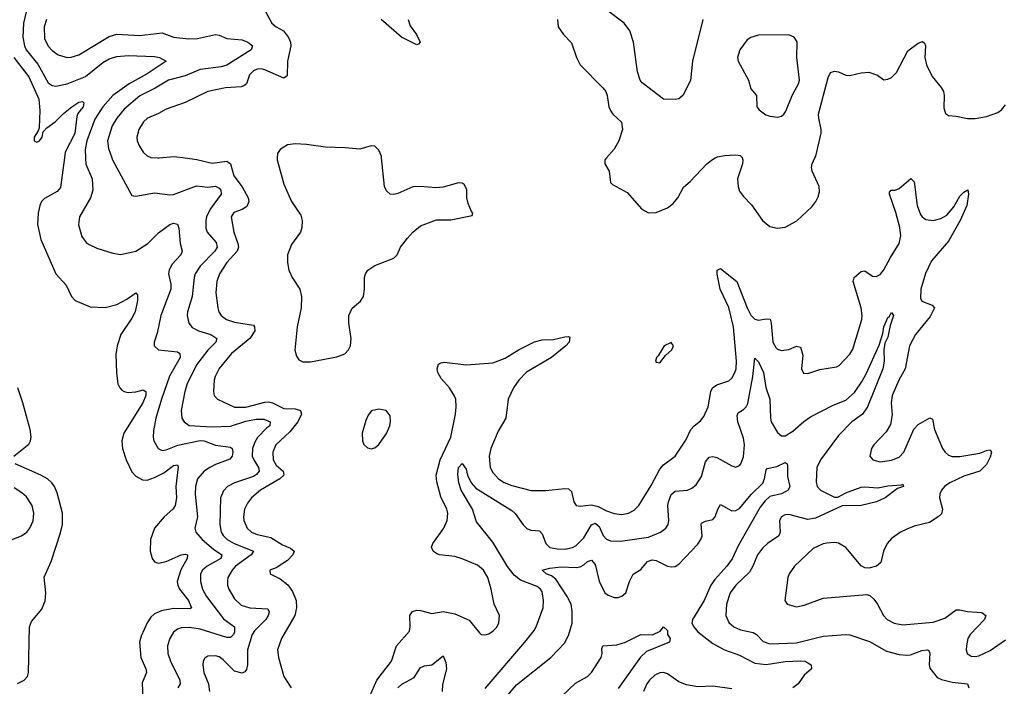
# Model space of a CAD drawing. Header units: inches. Extents: x 1649636 to 1815363, y 506543 to 641975.
# Tile 422 of 656: x 1733619 to 1738804, y 607218 to 610728. Entities that reach past the tile are written whole.
import ezdxf

# ---------------------------------------------------------------- set-up
doc = ezdxf.new("R2010")
doc.units = ezdxf.units.IN
doc.header["$MEASUREMENT"] = 0
doc.layers.add('B7630', color=7, linetype='Continuous')
doc.layers.add('B7631', color=7, linetype='Continuous')

msp = doc.modelspace()

# ---------------------------------------------------------------- linework, layer by layer
at = {"layer": 'B7630', "color": 5}
for points, elevation in [([(1733854.8, 610000), (1733835, 609845), (1733816.7, 609823.3), (1733750, 609786), (1733734.9, 609770), (1733725.6, 609750), (1733717.1, 609710), (1733713.8, 609650), (1733730.2, 609570), (1733810, 609390.4), (1733863.6, 609330), (1733891.3, 609271.3), (1733910.6, 609250), (1733990, 609216), (1734070, 609212.3), (1734131.2, 609228.8), (1734183.3, 609256.7), (1734230, 609290.4), (1734239.9, 609279.9), (1734240.3, 609250), (1734226.7, 609190), (1734210, 609156.8), (1734152.4, 609070), (1734132.3, 609010), (1734125.1, 608965.1), (1734128.3, 608868.3), (1734136.9, 608810), (1734145.8, 608790), (1734157.8, 608777.8), (1734169.5, 608769.5), (1734190, 608765), (1734231.1, 608768.9), (1734270, 608779), (1734283.1, 608770), (1734284, 608750), (1734268.3, 608710), (1734167.2, 608550), (1734156.8, 608510), (1734161, 608470), (1734179.8, 608410), (1734210, 608347), (1734230, 608324), (1734265.7, 608305.7), (1734290, 608303.5), (1734330, 608316.8), (1734379, 608341), (1734430, 608380.2), (1734450, 608384), (1734453.2, 608373.2), (1734442.1, 608270), (1734444.5, 608210), (1734438.5, 608170), (1734425.9, 608150), (1734379.8, 608110), (1734329.5, 608050), (1734307.5, 607990), (1734306, 607930), (1734316, 607890), (1734330, 607872.3), (1734350, 607865.7), (1734390, 607875.3), (1734470, 607909.3), (1734490, 607913.2), (1734503, 607910), (1734502, 607890), (1734468.2, 607831.8), (1734449.2, 607769.2), (1734451.2, 607750), (1734460.4, 607730), (1734507.5, 607670), (1734523.8, 607630), (1734515.1, 607624.9), (1734430, 607627.9), (1734365.8, 607614.2), (1734330, 607599.5), (1734310, 607582.2), (1734290, 607551.1), (1734258.5, 607481.5), (1734250.2, 607450), (1734256.6, 607370), (1734282.8, 607310), (1734286.3, 607290), (1734263.4, 607236.6), (1734267.1, 607150)], 520), ([(1733966.6, 610000), (1733968.3, 609968.3), (1734000.2, 609890), (1734003.9, 609830), (1733993, 609790), (1733934.3, 609690), (1733928.5, 609648.5), (1733946.7, 609586.7), (1733970, 609555.8), (1733984.3, 609544.3), (1734025.3, 609525.3), (1734110, 609498.3), (1734150, 609492.4), (1734230, 609509.2), (1734293.3, 609550), (1734350, 609605.5), (1734409.9, 609650.1), (1734430, 609656.5), (1734451, 609651), (1734457.1, 609630), (1734464.1, 609550), (1734475.5, 609510), (1734467.2, 609490), (1734420.5, 609439.5), (1734406, 609410), (1734403.6, 609390), (1734415.7, 609335.7), (1734414.7, 609310), (1734363.2, 609170), (1734343.4, 609076.6), (1734327.4, 609030), (1734327, 609010), (1734351, 608990), (1734450, 608978.9), (1734462.8, 608970), (1734464.6, 608950), (1734408.4, 608851.6), (1734366.8, 608730), (1734337, 608630), (1734323.8, 608563.8), (1734321.6, 608530), (1734326.4, 608510), (1734347.6, 608470), (1734370, 608459.7), (1734390, 608462.7), (1734452.2, 608487.8), (1734570, 608512.6), (1734590, 608509.7), (1734650, 608487.9), (1734730, 608477.3), (1734738.3, 608470), (1734741.2, 608450), (1734737.6, 608430), (1734725.9, 608414.1), (1734650, 608385.9), (1734621.2, 608370), (1734590, 608349.8), (1734555.9, 608310), (1734544.7, 608270), (1734542.7, 608230), (1734554.8, 608110), (1734541.2, 608050), (1734546.3, 608030), (1734580.6, 607990), (1734639.6, 607939.6), (1734683.6, 607910), (1734679, 607890), (1734605.8, 607850), (1734582.7, 607830), (1734571.6, 607810), (1734570.9, 607770), (1734582.4, 607730), (1734603.5, 607690), (1734693.3, 607573.3), (1734750.6, 607530.6), (1734750, 607502.9), (1734744.7, 607490), (1734730, 607474.6), (1734710, 607475.2), (1734570, 607518.4), (1734512.6, 607527.4), (1734470, 607525.8), (1734450, 607519.3), (1734430, 607502), (1734410.2, 607470), (1734398, 607430), (1734399.7, 607390), (1734412.6, 607350), (1734462.5, 607250), (1734463.5, 607230), (1734452.4, 607210)], 540), ([(1734105.1, 610000), (1734108.7, 609990), (1734210, 609803), (1734230, 609798.7), (1734330, 609817.2), (1734410, 609806.2), (1734430, 609808.3), (1734550, 609853), (1734610, 609846.6), (1734650, 609851.5), (1734670, 609841.8), (1734678.6, 609830), (1734680.2, 609810), (1734623, 609730), (1734603.5, 609690), (1734599, 609670), (1734599.7, 609630), (1734605.6, 609610), (1734654.5, 609554.5), (1734659.5, 609530), (1734647.6, 609510), (1734570.1, 609430), (1734543.7, 609390), (1734537.9, 609370), (1734527.5, 609270), (1734502.5, 609190), (1734500.6, 609170), (1734509.2, 609130), (1734527.9, 609107.9), (1734560.3, 609090), (1734625.5, 609070), (1734656.5, 609050), (1734652.8, 609030), (1734610, 608988.7), (1734549.7, 608910.3), (1734502, 608810), (1734489.5, 608770), (1734469.4, 608670), (1734473.7, 608630), (1734484.5, 608610), (1734511.5, 608591.5), (1734630, 608583.8), (1734730, 608588.3), (1734810, 608614), (1734865, 608625), (1734904.4, 608624.4), (1734938, 608610), (1734937, 608590), (1734920.9, 608579.1), (1734871.4, 608528.6), (1734856.9, 608503.1), (1734845.6, 608470), (1734844.2, 608430), (1734851.5, 608410), (1734877.3, 608370), (1734880.1, 608350), (1734866.6, 608333.4), (1734850, 608323.2), (1734750.6, 608289.4), (1734712.9, 608270), (1734692.7, 608247.3), (1734677.5, 608210), (1734672.6, 608070), (1734680.4, 608030), (1734690, 608012.4), (1734711.9, 607990), (1734748.4, 607970), (1734850.3, 607930), (1734838.7, 607910), (1734755, 607850), (1734737.6, 607830), (1734716.1, 607790), (1734713, 607773), (1734714.3, 607750), (1734721.4, 607730), (1734750, 607677.7), (1734785.2, 607645.2), (1734830.8, 607630), (1734925.4, 607625.4), (1734933.4, 607610), (1734927.8, 607590), (1734915.5, 607570), (1734855.7, 607510), (1734842.7, 607490), (1734818, 607410), (1734818.8, 607330), (1734813.9, 607306.1), (1734805.5, 607294.5), (1734790, 607287.4), (1734750, 607297.8), (1734690, 607357.8), (1734670, 607372.4), (1734650, 607378.9), (1734610, 607376.4), (1734594.7, 607365.3), (1734584.9, 607350), (1734583.2, 607330), (1734589.1, 607290.9), (1734613.2, 607230), (1734618, 607190)], 560), ([(1734346.4, 610000), (1734350, 609999.7), (1734353.2, 610000)], 580), ([(1734490.6, 610000), (1734551.9, 609991.9), (1734633.5, 609973.5), (1734710, 609983), (1734729.5, 609969.5), (1734746.8, 609906.8), (1734790, 609847.8), (1734822.5, 609790), (1734826.5, 609770), (1734816.2, 609743.8), (1734791.2, 609728.8), (1734747.5, 609712.5), (1734733.2, 609690), (1734746.6, 609610), (1734768, 609550), (1734770.6, 609530), (1734763.7, 609510), (1734709.5, 609450), (1734670.9, 609390), (1734657.6, 609350), (1734651.5, 609290), (1734661.8, 609210), (1734667.5, 609190), (1734680.8, 609170), (1734708.7, 609150), (1734750, 609135.9), (1734850, 609119), (1734856.5, 609110), (1734856.6, 609090), (1734830.9, 609050), (1734735.2, 608970), (1734669.2, 608890.8), (1734647.9, 608850), (1734642.5, 608830), (1734639.2, 608770), (1734644, 608750), (1734661.3, 608730), (1734750, 608687.6), (1734810, 608687.2), (1734910, 608714.5), (1734930, 608715.8), (1734950, 608710.6), (1735010, 608681.3), (1735070, 608679.4), (1735097.8, 608670), (1735103.9, 608650), (1735084, 608610), (1735042.4, 608557.6), (1734968, 608490), (1734951.5, 608450), (1734953.4, 608410), (1734970, 608382.7), (1735005.8, 608350), (1735010.2, 608330), (1734989.2, 608310), (1734887.8, 608250), (1734840.2, 608210), (1734818.1, 608181.9), (1734802.9, 608150), (1734797.9, 608110), (1734800.1, 608090), (1734817.2, 608050), (1734839.7, 608030), (1734870, 608017.6), (1734941.3, 608001.3), (1735002.3, 607962.3), (1735044.9, 607944.9), (1735064.7, 607930), (1735057.7, 607910), (1735030, 607880.3), (1734970, 607841.6), (1734936, 607830), (1734938, 607810), (1734990, 607784.2), (1735031.5, 607751.5), (1735056.4, 607716.4), (1735075.6, 607670), (1735077.1, 607630), (1735068.5, 607590), (1734998.6, 607470), (1734976.9, 607410), (1734981.5, 607370), (1735010.3, 607270), (1735048.9, 607210)], 580), ([(1734975.4, 610000), (1734974.9, 609990), (1735010, 609861.6), (1735050.2, 609770), (1735099.2, 609699.2), (1735107.3, 609670), (1735105.3, 609634.7), (1735097.8, 609610), (1735050, 609543.6), (1735030.2, 609489.8), (1735029.2, 609450), (1735035.9, 609410), (1735054.2, 609370), (1735094.5, 609310), (1735103, 609270), (1735101.2, 609210), (1735080.8, 609110), (1735067.4, 608987.4), (1735076.3, 608956.3), (1735090, 608937.4), (1735110, 608926.9), (1735150, 608927.3), (1735290, 608952.2), (1735330.7, 608969.3), (1735351.5, 608990), (1735361.1, 609010), (1735365.1, 609050), (1735352.9, 609130), (1735353.3, 609170), (1735370.7, 609209.3), (1735414, 609246), (1735428.9, 609271.1), (1735435.8, 609310), (1735435.5, 609370), (1735439.8, 609390), (1735452.8, 609410), (1735490, 609433.8), (1735590, 609472.2), (1735606.3, 609490), (1735625.1, 609530), (1735662, 609578), (1735689.8, 609610.2), (1735730, 609642), (1735814.4, 609674.4), (1735890, 609674.8), (1736002, 609698), (1736006, 609710), (1735998, 609718), (1735980.2, 609760.2), (1735973.2, 609790), (1735973.6, 609833.6), (1735960.4, 609860.4), (1735950, 609868), (1735930, 609868.7), (1735850, 609846.6), (1735810, 609842.9), (1735729.5, 609849.5), (1735690, 609847.6), (1735610, 609813), (1735590, 609807.8), (1735570, 609809.6), (1735550, 609827), (1735541, 609850), (1735525.2, 610000)], 620), ([(1736709.3, 610000), (1736700.5, 609990), (1736700.5, 609970), (1736723, 609930), (1736730.6, 609870.6), (1736740.4, 609860.4), (1736818.8, 609818.8), (1736894.8, 609730), (1736930, 609710.6), (1736970, 609713), (1737030, 609738), (1737059.6, 609760.4), (1737085.6, 609790), (1737114, 609846), (1737150, 609876.5), (1737238.4, 609970), (1737267.1, 609992.9), (1737282, 610000)], 620), ([(1737423.6, 610000), (1737426.7, 609990), (1737424.5, 609970), (1737399.2, 609890), (1737401.8, 609850), (1737410, 609825.5), (1737430, 609797.6), (1737473.4, 609753.4), (1737530.4, 609670), (1737570, 609639.5), (1737610, 609630.3), (1737650, 609636.5), (1737710.6, 609669.4), (1737790, 609743.1), (1737812.2, 609770), (1737824.2, 609795.8), (1737830, 609822), (1737829.8, 609850), (1737792.5, 609930), (1737788.7, 609950), (1737791.9, 609970), (1737806.6, 610000)], 620), ([(1735450, 607138), (1735500.7, 607250), (1735576.4, 607350), (1735603.5, 607430), (1735671.3, 607508.7), (1735675.8, 607530), (1735674.5, 607590), (1735688.3, 607611.7), (1735710, 607617.8), (1735730, 607617.5), (1735790, 607601.5), (1735850, 607611.8), (1735910, 607599), (1735985.7, 607565.7), (1736039.9, 607499.9), (1736050, 607490.8), (1736067.9, 607487.9), (1736090, 607493.4), (1736112.3, 607510), (1736130, 607527.7), (1736141.6, 607550), (1736145.6, 607590), (1736116.9, 607650), (1736102.2, 607730), (1736084.1, 607790), (1736061.5, 607830), (1736030, 607855.6), (1735949.8, 607889.8), (1735910, 607900.4), (1735830, 607909.8), (1735815.7, 607915.7), (1735796.4, 607930), (1735787.6, 607950), (1735795.3, 607970), (1735853.3, 608050), (1735870, 608091), (1735873.3, 608130), (1735868.9, 608150), (1735836.2, 608216.2), (1735815.2, 608295.2), (1735812.6, 608330), (1735832.8, 608410), (1735889.9, 608530), (1735913.5, 608650), (1735916.8, 608690), (1735915, 608730), (1735907.9, 608750), (1735882.2, 608790), (1735838.1, 608838.1), (1735821.6, 608870), (1735817.8, 608890), (1735825.3, 608914.7), (1735838, 608922), (1735855.5, 608924.5), (1735970, 608910.2), (1736110, 608922), (1736175, 608945), (1736250, 608991.8), (1736330, 609032.6), (1736370, 609041.7), (1736430, 609044.6), (1736490, 609058.7), (1736510, 609060.7), (1736516.1, 609056.1), (1736512.8, 609030), (1736494.7, 609010), (1736419, 608950), (1736288.7, 608871.3), (1736248.4, 608830), (1736219.7, 608790), (1736191.7, 608730), (1736179.4, 608630), (1736139.2, 608560.8), (1736100.9, 608470), (1736091.9, 608430), (1736097.1, 608370), (1736110, 608344), (1736141.3, 608310), (1736170, 608290.2), (1736210, 608274.3), (1736311.8, 608248.2), (1736390, 608248.4), (1736490, 608260.2), (1736510, 608257.7), (1736524.2, 608244.2), (1736538, 608190), (1736550.3, 608170.3), (1736570, 608166.9), (1736630, 608173.2), (1736664.7, 608164.7), (1736710, 608141.1), (1736750, 608127.7), (1736790, 608123.2), (1736824.5, 608130), (1736854.2, 608145.8), (1736879.8, 608170), (1736944.3, 608275.7), (1736990, 608362), (1737010, 608384.2), (1737071, 608429), (1737126.8, 608513.2), (1737153.7, 608570), (1737170, 608589.3), (1737203.8, 608616.2), (1737221.4, 608638.6), (1737244.1, 608690), (1737258.3, 608770), (1737266.6, 608790), (1737290, 608805.3), (1737353.5, 608826.5), (1737370, 608841.3), (1737385.7, 608870), (1737391.6, 608890), (1737393.6, 608930), (1737378.4, 609110), (1737352.6, 609212.6), (1737307.5, 609310), (1737291.1, 609388.9), (1737292.7, 609410), (1737310, 609418.7), (1737396.3, 609350), (1737450.1, 609210), (1737470, 609172.9), (1737490, 609151), (1737510, 609145.9), (1737550, 609153.7), (1737570.9, 609150.9), (1737576.8, 609130), (1737584.8, 609030), (1737601.4, 609001.4), (1737610, 608993.6), (1737630, 608986.7), (1737670, 608991.9), (1737710, 609009.2), (1737730, 609003.7), (1737742.4, 608962.4), (1737735.8, 608890), (1737746.7, 608866.7), (1737770, 608864.4), (1737833.2, 608886.8), (1737920.5, 608899.5), (1737933.7, 608906.3), (1737990, 608967), (1738006.1, 608993.9), (1738053.5, 609150), (1738055.3, 609170), (1738049.8, 609210), (1738008.9, 609350), (1738013.1, 609370), (1738050, 609402), (1738070, 609406), (1738110, 609378), (1738130, 609375.6), (1738150, 609386.5), (1738170, 609410.3), (1738204.4, 609475.6), (1738251.1, 609550), (1738258.4, 609590), (1738254.1, 609634.1), (1738233, 609713), (1738198.9, 609810), (1738200.1, 609819.9), (1738208, 609830), (1738230, 609831.2), (1738250, 609838.6), (1738311.8, 609891.8), (1738330, 609874), (1738345.1, 609750), (1738363, 609703), (1738370.7, 609690.7), (1738390, 609676.3), (1738430, 609671.5), (1738470, 609680.8), (1738500.6, 609699.4), (1738537.8, 609742.2), (1738570, 609798.6), (1738590, 609820.8), (1738612.4, 609832.4), (1738615.2, 609810), (1738606.5, 609750), (1738572.1, 609670), (1738510, 609562.2), (1738420.8, 609459.2), (1738388.4, 609391.6), (1738364.7, 609310), (1738362, 609262), (1738370, 609246), (1738424.3, 609224.3), (1738435.6, 609210), (1738414, 609166), (1738336, 609070), (1738304.3, 609010), (1738282.7, 608890), (1738248.4, 608830), (1738214.1, 608750), (1738208.8, 608710), (1738213, 608647), (1738203.8, 608596.2), (1738181.6, 608558.4), (1738117.6, 608490), (1738105.3, 608470), (1738096.3, 608430), (1738111, 608410), (1738150, 608400.3), (1738210, 608409.1), (1738250, 608424.9), (1738274.7, 608450), (1738327.6, 608572.4), (1738350, 608596.2), (1738411.9, 608631.9), (1738425.2, 608625.2), (1738436.9, 608570), (1738478.9, 608470), (1738492.3, 608450), (1738510, 608435.4), (1738530, 608428.4), (1738570, 608427.4), (1738675, 608445), (1738710, 608460.2), (1738730, 608462.4), (1738736.5, 608450), (1738730, 608424.2), (1738710, 608385.7), (1738674.3, 608350), (1738590, 608325), (1738517.4, 608290), (1738489.1, 608270), (1738472.8, 608250), (1738463.9, 608230), (1738462.4, 608210), (1738478.9, 608150), (1738473.8, 608126.2), (1738456.4, 608110), (1738410, 608080.8), (1738330, 608061.5), (1738290, 608045.1), (1738257.1, 608030), (1738210, 607996.3), (1738187.2, 607970), (1738167.2, 607930), (1738153, 607870), (1738130.3, 607849.7), (1738090, 607839.7), (1738070, 607842), (1738050, 607851.3), (1737970, 607947.8), (1737930.8, 607970.8), (1737910, 607974.5), (1737870, 607972.1), (1737850, 607967.4), (1737797.2, 607942.8), (1737699.5, 607850), (1737671.7, 607810), (1737663.6, 607790), (1737648.2, 607670), (1737661, 607650), (1737710, 607637), (1737750, 607644.9), (1737850, 607681.8), (1738080.6, 607700.6), (1738095.3, 607695.3), (1738117.1, 607677.1), (1738136.9, 607650), (1738167.2, 607590), (1738186.4, 607570), (1738224, 607550), (1738270, 607541.3), (1738430, 607555), (1738490, 607575.9), (1738550, 607619.8), (1738570, 607621.2), (1738610, 607611.8), (1738686.2, 607606.2), (1738706.3, 607590), (1738700.2, 607570), (1738625, 607490), (1738612.6, 607470), (1738604.4, 607430), (1738603.1, 607410), (1738608.7, 607390), (1738630, 607376.9), (1738650, 607373.8), (1738670, 607377.2), (1738730, 607406.9), (1738810, 607462.8)], 580), ([(1736070, 607206.8), (1736279.4, 607450), (1736327.7, 607512.3), (1736338.2, 607530), (1736375.4, 607630), (1736378.3, 607670), (1736370, 607715.1), (1736362.5, 607730), (1736344.1, 607744.1), (1736256.5, 607776.5), (1736222.7, 607802.7), (1736187.9, 607847.9), (1736110, 607977), (1736024.1, 608084.1), (1736003, 608150), (1735944.3, 608250), (1735931.1, 608288.9), (1735927.2, 608332.8), (1735929.8, 608370), (1735950, 608390.8), (1735970, 608361), (1735976.9, 608330), (1735997.1, 608290), (1736021, 608261), (1736210, 608144.1), (1736227.7, 608127.7), (1736270, 608068.1), (1736290, 608048.1), (1736310, 608039.1), (1736356.3, 608036.3), (1736370, 608020.5), (1736389, 607969), (1736410, 607949.4), (1736450, 607940.8), (1736490, 607940.5), (1736530, 607948.1), (1736550, 607958.3), (1736590, 608000.2), (1736630, 608068.6), (1736650, 608076.1), (1736670, 608058.9), (1736691.6, 608011.6), (1736710, 607992.1), (1736730, 607983.2), (1736782.2, 607982.2), (1736930, 608003.7), (1736994, 608030), (1737021.1, 608050), (1737033.3, 608070), (1737038.2, 608090), (1737032.6, 608170), (1737034.9, 608190), (1737050, 608227.2), (1737070, 608245.2), (1737135.1, 608250), (1737158.6, 608261.4), (1737180.8, 608279.2), (1737210, 608323), (1737230, 608400.4), (1737250, 608424), (1737270, 608428.1), (1737290, 608422.6), (1737370, 608378), (1737390, 608372.2), (1737410, 608380.4), (1737417.4, 608390), (1737430, 608426), (1737436.3, 608490), (1737430, 608524.5), (1737401.3, 608610), (1737396.6, 608643.4), (1737402.9, 608657.1), (1737430, 608674.7), (1737444.5, 608690), (1737453, 608707), (1737479, 608850), (1737490, 608944.9), (1737510, 608926.7), (1737535.9, 608870), (1737548.7, 608791.3), (1737569.4, 608729.4), (1737572.2, 608630), (1737576.8, 608610), (1737610, 608553.8), (1737630, 608536.9), (1737650, 608536.3), (1737690, 608560.5), (1737748.1, 608611.9), (1737783.6, 608636.4), (1737902, 608698), (1737970, 608725.4), (1738014.5, 608765.6), (1738056, 608824), (1738076.8, 608863.2), (1738145.2, 609014.8), (1738164.4, 609075.6), (1738170, 609110.7), (1738190, 609159.1), (1738197.2, 609162.8), (1738210, 609186), (1738220.7, 609170), (1738203, 609117), (1738190, 609056), (1738175, 609025), (1738170.1, 608990), (1738171.5, 608930), (1738164.8, 608890), (1738083.4, 608690), (1738056.4, 608650), (1738001.9, 608610), (1737930, 608538.5), (1737836.6, 608410), (1737816.3, 608370), (1737814, 608294), (1737819.2, 608270), (1737836.5, 608250), (1737910, 608214.5), (1737926.6, 608213.4), (1737970, 608237.3), (1738050, 608266.3), (1738070, 608268.6), (1738137.2, 608262.8), (1738190, 608273.6), (1738262, 608278), (1738270, 608282), (1738273.4, 608270), (1738241.1, 608258.9), (1738176.4, 608210), (1738130.5, 608190), (1738049.8, 608169.8), (1737950, 608168.2), (1737810, 608102.5), (1737770, 608096.9), (1737670, 608122), (1737650, 608120.3), (1737630.4, 608110), (1737620.2, 608090), (1737623.9, 608030), (1737617.3, 608010), (1737556.5, 607970), (1737530, 607945.3), (1737504.3, 607910), (1737480.1, 607850), (1737461.9, 607818.1), (1737390, 607750.7), (1737361, 607710), (1737341.4, 607650), (1737337.6, 607590), (1737353.9, 607553.9), (1737380.3, 607530), (1737414.4, 607514.4), (1737481.7, 607501.7), (1737499.6, 607490), (1737533.5, 607453.5), (1737570, 607440.6), (1737710, 607447), (1737850, 607481.1), (1737970, 607491), (1737990, 607488.5), (1738093.5, 607453.5), (1738183.4, 607403.4), (1738250, 607385.4), (1738290, 607381), (1738310, 607383.8), (1738370, 607406.6), (1738398.8, 607410), (1738406.7, 607406.7), (1738412, 607392), (1738408.3, 607330), (1738412.6, 607312.6), (1738450, 607264), (1738472.9, 607252.8), (1738530, 607239.3), (1738610.9, 607230.9), (1738616.9, 607210)], 560), ([(1733588.4, 608430), (1733667.7, 608492.3), (1733676.8, 608510), (1733679.5, 608530), (1733674.1, 608570), (1733635.7, 608710), (1733610, 608789.7)], 520), ([(1733606.9, 607233.1), (1733642.9, 607250), (1733659.7, 607270), (1733665.7, 607290), (1733670.7, 607530), (1733681.3, 607558.7), (1733735.6, 607624.4), (1733753.1, 607666.9), (1733757.7, 607710), (1733748, 607792), (1733785.5, 607874.5), (1733834.6, 608025.4), (1733844.9, 608070), (1733845.4, 608130), (1733816.9, 608236.9), (1733802.3, 608270), (1733787.8, 608290), (1733765.3, 608310), (1733730.9, 608330), (1733595.3, 608390)], 520), ([(1736171.6, 607150), (1736235, 607225), (1736416, 607370), (1736490, 607447.2), (1736511.6, 607490), (1736528.1, 607550), (1736528.4, 607611.6), (1736523, 607650), (1736502.8, 607690), (1736441.8, 607781.8), (1736419.9, 607799.9), (1736391.8, 607810), (1736369.6, 607830), (1736410, 607840.6), (1736470, 607847.3), (1736550, 607842.8), (1736570, 607846), (1736590, 607856.8), (1736610, 607875.2), (1736630, 607882.4), (1736650, 607858.4), (1736670, 607770.5), (1736700.3, 607710), (1736717.4, 607697.4), (1736750, 607685.8), (1736770, 607685.2), (1736790, 607691.6), (1736810.9, 607710), (1736830.9, 607770), (1736850, 607808.4), (1736890, 607832.2), (1736924.7, 607875.3), (1736950, 607883.2), (1736970, 607880.5), (1737030, 607851.1), (1737050, 607846.4), (1737070, 607848.2), (1737090, 607861.3), (1737190, 607966), (1737206.6, 607990), (1737212.5, 608010), (1737207.1, 608070), (1737210, 608076.4), (1737230, 608086.9), (1737270, 608096.9), (1737281.2, 608110), (1737295, 608150), (1737310, 608174.9), (1737370, 608141), (1737390, 608142.7), (1737410, 608154), (1737472.1, 608230), (1737533, 608287), (1737541.8, 608310), (1737550, 608358), (1737555.5, 608364.5), (1737605.6, 608374.4), (1737650, 608395.6), (1737660.5, 608390), (1737663.1, 608383.1), (1737662.3, 608322.3), (1737675.3, 608270), (1737665.7, 608250), (1737630, 608231.5), (1737570, 608216.4), (1737545.3, 608194.7), (1737518.5, 608161.5), (1737402.9, 607957.1), (1737371.2, 607888.8), (1737342.4, 607850), (1737279.6, 607780.3), (1737259.1, 607750), (1737223.3, 607670), (1737162.3, 607570), (1737159.4, 607550), (1737168.8, 607530), (1737190, 607503.7), (1737270, 607442.7), (1737330, 607409.6), (1737410, 607382.1), (1737490, 607339.2), (1737550, 607332.6), (1737650, 607349.1), (1737730, 607351.7), (1737753, 607350), (1737770, 607340.9), (1737786.4, 607330), (1737788, 607310), (1737750, 607276.3), (1737719, 607230), (1737689.7, 607209.7)], 540), ([(1733543.3, 607976.7), (1733629.6, 608010), (1733656.4, 608030), (1733671.9, 608050), (1733690.5, 608089.5), (1733693.8, 608130), (1733684.8, 608170), (1733654.8, 608214.8), (1733630, 608236.8), (1733590, 608262.3)], 540), ([(1736473.8, 607166.2), (1736545.7, 607234.3), (1736609.6, 607270), (1736629.7, 607290), (1736680.9, 607370), (1736686.6, 607390), (1736684.1, 607415.9), (1736689.5, 607430.5), (1736764.2, 607435.8), (1736810, 607450.5), (1736890, 607490.3), (1736951, 607489), (1736991.9, 607508.1), (1737010, 607530.8), (1737030, 607512), (1737030.5, 607490), (1737044.9, 607470), (1737041, 607450), (1736919, 607401), (1736888.2, 607371.8), (1736770, 607205.7)], 520), ([(1735609.9, 607210.1), (1735632, 607228), (1735695.9, 607264.1), (1735730, 607316.9), (1735750, 607325.5), (1735790, 607331), (1735850, 607378), (1735863.1, 607343.1), (1735867.4, 607310), (1735846.5, 607226.5), (1735844.2, 607190)], 560), ([(1737370, 607205), (1737270, 607219), (1737190, 607215.5), (1737130, 607225.9), (1737090, 607241.8), (1737030, 607283.4), (1737010, 607289.9), (1736990, 607288.3), (1736964.1, 607275.9), (1736935.7, 607250), (1736921.9, 607230), (1736904.8, 607190)], 540)]:
    msp.add_lwpolyline(points, dxfattribs=dict(at, elevation=elevation))
at = {"layer": 'B7630', "color": 5, "elevation": 620}
for points in [[(1737050, 609028), (1737012, 609010), (1736982, 608958), (1736972, 608950), (1736967.3, 608930), (1736970, 608924.7), (1736990, 608921), (1737020.1, 608959.9), (1737054, 608990), (1737062, 609010)], [(1735510, 608677.4), (1735472.1, 608667.9), (1735454.3, 608645.7), (1735442.2, 608617.8), (1735422, 608550), (1735424.2, 608510), (1735431.8, 608491.8), (1735450, 608473.4), (1735470, 608468), (1735490, 608473), (1735510, 608490.5), (1735550, 608548.2), (1735568.7, 608590), (1735572.4, 608612.4), (1735570, 608641.2), (1735549.2, 608670)]]:
    msp.add_lwpolyline(points, close=True, dxfattribs=at)
at = {"layer": 'B7631', "color": 5}
for points, elevation in [([(1734892.4, 610810), (1734947.2, 610710), (1734970.1, 610690.1), (1735009, 610669), (1735035.2, 610635.2), (1735045.4, 610610), (1735047, 610590), (1735029.5, 610510), (1735027.7, 610432.3), (1735010, 610421.1), (1734910, 610464.7), (1734890, 610469.8), (1734870, 610468.3), (1734850, 610458.3), (1734830, 610438.7), (1734813, 610390), (1734800.3, 610379.7), (1734785.5, 610374.5), (1734702.8, 610370), (1734610, 610350.6), (1734490, 610292.8), (1734390, 610257.7), (1734350, 610233.5), (1734292.2, 610210), (1734271.5, 610190), (1734246, 610150), (1734236.5, 610110), (1734238.6, 610090), (1734250, 610061.6), (1734270, 610030.4), (1734290, 610011.8), (1734310, 610003.2), (1734346.4, 610000)], 580), ([(1733653.3, 610770), (1733639.1, 610710), (1733636.6, 610636.6), (1733644.1, 610590), (1733653.9, 610570), (1733714.3, 610494.3), (1733770, 610396.5), (1733790, 610381.8), (1733810, 610377.8), (1733870, 610390.8), (1733965.1, 610430), (1734057.4, 610502.6), (1734090, 610521.5), (1734130, 610535.2), (1734190, 610539.9), (1734330, 610533.9), (1734356.3, 610530), (1734390.4, 610510), (1734290, 610443.4), (1734195.7, 610390), (1734110, 610328.8), (1734056.3, 610270), (1734015, 610205), (1733973.2, 610090), (1733964.2, 610044.2), (1733966.6, 610000)], 540), ([(1737216.5, 610730), (1737162.8, 610510), (1737151.8, 610408.2), (1737110.3, 610330), (1737090, 610311.3), (1737070, 610307.2), (1737010, 610309.6), (1736896.6, 610396.6), (1736887, 610410), (1736873, 610453), (1736852.1, 610610), (1736831.3, 610670), (1736802.9, 610710), (1736710, 610779.5)], 620), ([(1733759.8, 610730), (1733747.5, 610690), (1733750.1, 610630), (1733769.1, 610589.1), (1733790, 610566.2), (1733822.6, 610542.6), (1733870, 610529.3), (1733890, 610530.2), (1733930, 610543), (1734090, 610640.7), (1734130, 610652.3), (1734250, 610645), (1734370, 610659.2), (1734430, 610636.8), (1734510, 610628.1), (1734556, 610630), (1734650.2, 610650.2), (1734670, 610647.2), (1734710, 610629.3), (1734790, 610622), (1734820.4, 610610), (1734845.3, 610590), (1734837.6, 610570), (1734710, 610489), (1734680.3, 610479.7), (1734570, 610466.6), (1734490, 610432.9), (1734402.6, 610410), (1734332.7, 610367.3), (1734252.7, 610327.3), (1734170, 610258), (1734130.8, 610210), (1734106, 610170), (1734082, 610090), (1734087.4, 610050), (1734105.1, 610000)], 560), ([(1735664.5, 610730), (1735676, 610696), (1735708.9, 610650), (1735727.7, 610610), (1735719.9, 610600.1), (1735710, 610596.2), (1735630, 610635.9), (1735522, 610730)], 580), ([(1736451, 610730), (1736454.8, 610690), (1736482, 610650), (1736525.7, 610605.7), (1736550.4, 610530), (1736570.4, 610490), (1736690.6, 610370), (1736705.5, 610350), (1736713.4, 610330), (1736722, 610270), (1736730.7, 610250), (1736742.8, 610230), (1736788.1, 610188.1), (1736793.4, 610150), (1736774, 610090), (1736750, 610046), (1736709.3, 610000)], 620), ([(1737806.6, 610000), (1737811.6, 610010), (1737839.8, 610130), (1737840.3, 610150), (1737826.5, 610210), (1737826.2, 610230), (1737876.5, 610423.5), (1737889.4, 610450.6), (1737910, 610457.3), (1737930, 610454.4), (1737970, 610436.8), (1737990, 610434.3), (1738050, 610448.1), (1738090, 610451.7), (1738135.4, 610435.4), (1738170, 610412.4), (1738190, 610414.4), (1738210, 610423.7), (1738236.4, 610450), (1738295.3, 610564.7), (1738350, 610604), (1738372.7, 610612.7), (1738383.9, 610603.9), (1738388.8, 610590), (1738384.6, 610530), (1738393.7, 610490), (1738424.1, 610430), (1738471.4, 610371.4), (1738482.9, 610350), (1738487.6, 610330), (1738484.7, 610264.7), (1738494.4, 610234.4), (1738510, 610223.7), (1738550, 610221.1), (1738610, 610208.8), (1738651.2, 610208.8), (1738710, 610218.2), (1738770, 610239.7), (1738790, 610252.9), (1738810, 610279.5)], 620), ([(1733588.4, 610530), (1733667.9, 610427.9), (1733720.6, 610310), (1733726.1, 610250), (1733721.8, 610158.2), (1733717.1, 610142.9), (1733695, 610110), (1733695.6, 610090), (1733710, 610083), (1733724.4, 610090), (1733737.4, 610110), (1733742.5, 610137.5), (1733761.5, 610158.5), (1733805.5, 610190), (1733850, 610234.4), (1733893.7, 610270), (1733930, 610294.2), (1733950, 610298.3), (1733957.8, 610290), (1733952.8, 610270), (1733925.9, 610234.1), (1733920.8, 610219.2), (1733910, 610129.8), (1733858.6, 610030), (1733854.8, 610000)], 520), ([(1735525.2, 610000), (1735524.2, 610010), (1735510, 610041.2), (1735490, 610062.7), (1735470, 610064.5), (1735410, 610046), (1735334, 610054), (1735230, 610056.8), (1735129, 610071), (1735070, 610074), (1735030, 610069.6), (1734990, 610045.1), (1734976.5, 610023.5), (1734975.4, 610000)], 620), ([(1734353.2, 610000), (1734432.3, 610007.7), (1734490.6, 610000)], 580), ([(1737282, 610000), (1737294.2, 610005.8), (1737330, 610013.5), (1737390, 610016.8), (1737412.7, 610012.7), (1737422.8, 610002.8), (1737423.6, 610000)], 620)]:
    msp.add_lwpolyline(points, dxfattribs=dict(at, elevation=elevation))
at = {"layer": 'B7631', "color": 5, "elevation": 640}
msp.add_lwpolyline([(1737669.5, 610649.5), (1737510, 610647), (1737470, 610635.1), (1737450, 610622.7), (1737410.5, 610570), (1737399.5, 610530), (1737402.4, 610510), (1737456.3, 610410), (1737470, 610364.7), (1737498.8, 610330), (1737500.5, 610270), (1737513, 610253), (1737547.7, 610227.7), (1737570, 610219.6), (1737610, 610215.6), (1737630, 610220.3), (1737642.9, 610230), (1737653.6, 610246.4), (1737687.1, 610330), (1737719.7, 610390), (1737724.7, 610410), (1737711.5, 610528.5), (1737712.5, 610612.5), (1737697, 610637)], close=True, dxfattribs=at)

doc.saveas('drawing.dxf')
